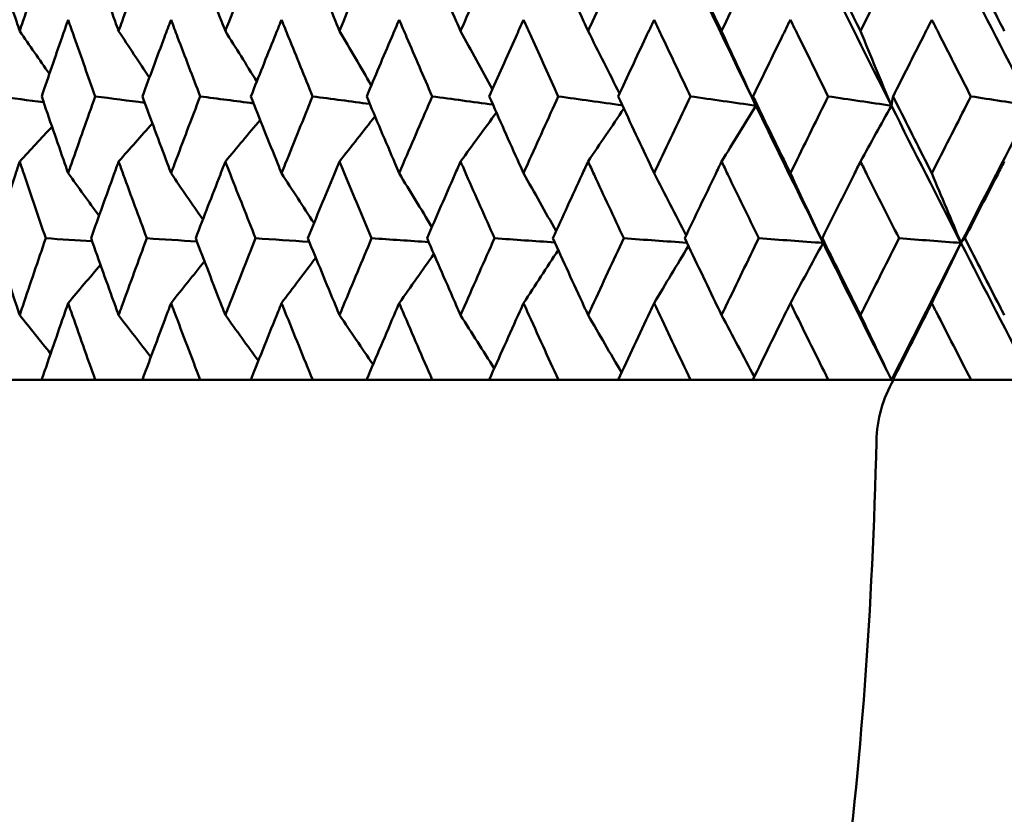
# Model space of a CAD drawing. Header units: millimetres. Extents: x 113 to 2969, y 62 to 2427.
# Tile 278 of 318: x 2033 to 2040, y 141 to 147. Entities that reach past the tile are written whole.
import ezdxf

# ---------------------------------------------------------------- set-up
doc = ezdxf.new("R2010")
doc.units = ezdxf.units.MM
doc.header["$LTSCALE"] = 12
doc.layers.add('Widoczne (ISO)', color=7, linetype='Continuous', lineweight=50)

msp = doc.modelspace()

# ---------------------------------------------------------------- linework, layer by layer
at = {"layer": 'Widoczne (ISO)'}
for p, q in [((2032.8846, 144.3297), (2032.5467, 144.3297)), ((2032.8846, 144.3297), (2033.3024, 144.3297)), ((2033.6689, 144.3297), (2033.3024, 144.3297)), ((2033.6689, 144.3297), (2034.1196, 144.3297)), ((2034.5132, 144.3297), (2034.1196, 144.3297)), ((2034.5132, 144.3297), (2034.9952, 144.3297)), ((2035.4143, 144.3297), (2034.9952, 144.3297)), ((2035.4143, 144.3297), (2035.9256, 144.3297)), ((2036.3687, 144.3297), (2035.9256, 144.3297)), ((2036.3687, 144.3297), (2036.9072, 144.3297)), ((2037.3724, 144.3297), (2036.9072, 144.3297)), ((2037.3724, 144.3297), (2037.9362, 144.3297)), ((2038.4216, 144.3297), (2037.9362, 144.3297)), ((2038.4216, 144.3297), (2039.0083, 144.3297)), ((2039.5001, 144.3297), (2039.0083, 144.3297)), ((2039.5122, 144.3297), (2039.5001, 144.3297)), ((2039.5122, 144.3297), (2040.1195, 144.3297)), ((2040.5916, 144.3297), (2040.1195, 144.3297))]:
    msp.add_line(p, q, dxfattribs=at)
msp.add_circle((2048.8943, 112.3297), 50, dxfattribs=at)
msp.add_arc((2040.383, 143.8297), 1, 150, 178.68544, dxfattribs=at)
for points, knots in [([(2032.5172, 147.6442), (2032.5738, 147.4702), (2032.6309, 147.2962), (2032.6971, 147.0969), (2032.7055, 147.0715), (2032.714, 147.0462)], [0.01556037, 0.01556037, 0.01556037, 0.01556037, 0.07555527, 0.07555527, 0.08428623, 0.08428623, 0.08428623, 0.08428623]), ([(2032.714, 147.0462), (2032.7224, 147.0715), (2032.7308, 147.0968), (2032.7974, 147.2961), (2032.8561, 147.4702), (2032.9154, 147.6442)], [0.06686277, 0.06686277, 0.06686277, 0.06686277, 0.07557848, 0.07557848, 0.13558897, 0.13558897, 0.13558897, 0.13558897]), ([(2033.2704, 147.6442), (2033.3319, 147.4702), (2033.394, 147.2962), (2033.4658, 147.0969), (2033.4749, 147.0715), (2033.484, 147.0462)], [0.01556037, 0.01556037, 0.01556037, 0.01556037, 0.07555527, 0.07555527, 0.08428623, 0.08428623, 0.08428623, 0.08428623]), ([(2033.484, 147.0462), (2033.4932, 147.0715), (2033.5023, 147.0968), (2033.5745, 147.2961), (2033.638, 147.4702), (2033.7021, 147.6442)], [0.06686277, 0.06686277, 0.06686277, 0.06686277, 0.07557848, 0.07557848, 0.13558897, 0.13558897, 0.13558897, 0.13558897]), ([(2034.0852, 147.6442), (2034.1514, 147.4702), (2034.2182, 147.2962), (2034.2953, 147.0969), (2034.3051, 147.0715), (2034.3149, 147.0462)], [0.01556037, 0.01556037, 0.01556037, 0.01556037, 0.07555527, 0.07555527, 0.08428623, 0.08428623, 0.08428623, 0.08428623]), ([(2034.3149, 147.0462), (2034.3247, 147.0715), (2034.3346, 147.0968), (2034.412, 147.2961), (2034.4802, 147.4702), (2034.5489, 147.6442)], [0.06686277, 0.06686277, 0.06686277, 0.06686277, 0.07557848, 0.07557848, 0.13558897, 0.13558897, 0.13558897, 0.13558897]), ([(2034.9584, 147.6442), (2035.0291, 147.4702), (2035.1003, 147.2962), (2035.1825, 147.0969), (2035.1929, 147.0715), (2035.2034, 147.0462)], [0.01556037, 0.01556037, 0.01556037, 0.01556037, 0.07555527, 0.07555527, 0.08428623, 0.08428623, 0.08428623, 0.08428623]), ([(2035.2034, 147.0462), (2035.2138, 147.0715), (2035.2243, 147.0968), (2035.3067, 147.2961), (2035.3792, 147.4702), (2035.4522, 147.6442)], [0.06686277, 0.06686277, 0.06686277, 0.06686277, 0.07557848, 0.07557848, 0.13558897, 0.13558897, 0.13558897, 0.13558897]), ([(2035.8867, 147.6442), (2035.9615, 147.4702), (2036.0369, 147.2962), (2036.1237, 147.0969), (2036.1348, 147.0715), (2036.1458, 147.0462)], [0.01556037, 0.01556037, 0.01556037, 0.01556037, 0.07555527, 0.07555527, 0.08428623, 0.08428623, 0.08428623, 0.08428623]), ([(2036.1458, 147.0462), (2036.1569, 147.0715), (2036.1679, 147.0968), (2036.2551, 147.2961), (2036.3316, 147.4702), (2036.4086, 147.6442)], [0.06686277, 0.06686277, 0.06686277, 0.06686277, 0.07557848, 0.07557848, 0.13558897, 0.13558897, 0.13558897, 0.13558897]), ([(2036.8663, 147.6442), (2036.945, 147.4702), (2037.0242, 147.2962), (2037.1154, 147.0969), (2037.127, 147.0715), (2037.1386, 147.0462)], [0.01556037, 0.01556037, 0.01556037, 0.01556037, 0.07555527, 0.07555527, 0.08428623, 0.08428623, 0.08428623, 0.08428623]), ([(2037.1386, 147.0462), (2037.1502, 147.0715), (2037.1618, 147.0968), (2037.2533, 147.2961), (2037.3336, 147.4702), (2037.4143, 147.6442)], [0.06686277, 0.06686277, 0.06686277, 0.06686277, 0.07557848, 0.07557848, 0.13558897, 0.13558897, 0.13558897, 0.13558897]), ([(2037.8933, 147.6442), (2037.9756, 147.4702), (2038.0583, 147.2962), (2038.1536, 147.0969), (2038.1657, 147.0715), (2038.1778, 147.0462)], [0.01556037, 0.01556037, 0.01556037, 0.01556037, 0.07555527, 0.07555527, 0.08428623, 0.08428623, 0.08428623, 0.08428623]), ([(2038.1778, 147.0462), (2038.1899, 147.0715), (2038.202, 147.0968), (2038.2974, 147.2961), (2038.3812, 147.4702), (2038.4653, 147.6442)], [0.06686277, 0.06686277, 0.06686277, 0.06686277, 0.07557848, 0.07557848, 0.13558897, 0.13558897, 0.13558897, 0.13558897]), ([(2038.9638, 147.6442), (2039.0493, 147.4702), (2039.1353, 147.2962), (2039.2341, 147.0969), (2039.2467, 147.0715), (2039.2592, 147.0462)], [0.01556037, 0.01556037, 0.01556037, 0.01556037, 0.07555527, 0.07555527, 0.08428623, 0.08428623, 0.08428623, 0.08428623]), ([(2039.2592, 147.0462), (2039.2718, 147.0715), (2039.2843, 147.0968), (2039.3834, 147.2961), (2039.4703, 147.4702), (2039.5574, 147.6442)], [0.06686277, 0.06686277, 0.06686277, 0.06686277, 0.07557848, 0.07557848, 0.13558897, 0.13558897, 0.13558897, 0.13558897]), ([(2040.0735, 147.6442), (2040.1619, 147.4702), (2040.2507, 147.2962), (2040.3528, 147.0969), (2040.3657, 147.0715), (2040.3787, 147.0462)], [0.01556037, 0.01556037, 0.01556037, 0.01556037, 0.07555527, 0.07555527, 0.08428623, 0.08428623, 0.08428623, 0.08428623]), ([(2033.0912, 147.135), (2033.0755, 147.0899), (2033.0598, 147.0448), (2032.9907, 146.8456), (2032.9377, 146.6915), (2032.8852, 146.5374)], [0.04598621, 0.04598621, 0.04598621, 0.04598621, 0.06155279, 0.06155279, 0.11473062, 0.11473062, 0.11473062, 0.11473062]), ([(2033.3018, 146.5374), (2033.2469, 146.6915), (2033.1925, 146.8456), (2033.1227, 147.0447), (2033.1069, 147.0899), (2033.0912, 147.135)], [0.00838421, 0.00838421, 0.00838421, 0.00838421, 0.06155515, 0.06155515, 0.07712864, 0.07712864, 0.07712864, 0.07712864]), ([(2033.8921, 147.135), (2033.8751, 147.0899), (2033.8582, 147.0448), (2033.7836, 146.8456), (2033.7263, 146.6915), (2033.6695, 146.5374)], [0.04598621, 0.04598621, 0.04598621, 0.04598621, 0.06155279, 0.06155279, 0.11473062, 0.11473062, 0.11473062, 0.11473062]), ([(2034.119, 146.5374), (2034.0599, 146.6915), (2034.0013, 146.8456), (2033.9261, 147.0447), (2033.9091, 147.0899), (2033.8921, 147.135)], [0.00838421, 0.00838421, 0.00838421, 0.00838421, 0.06155515, 0.06155515, 0.07712864, 0.07712864, 0.07712864, 0.07712864]), ([(2034.7522, 147.135), (2034.734, 147.0899), (2034.7159, 147.0448), (2034.6361, 146.8456), (2034.5748, 146.6915), (2034.5139, 146.5374)], [0.04598621, 0.04598621, 0.04598621, 0.04598621, 0.06155279, 0.06155279, 0.11473062, 0.11473062, 0.11473062, 0.11473062]), ([(2034.9945, 146.5374), (2034.9315, 146.6915), (2034.8689, 146.8456), (2034.7885, 147.0447), (2034.7703, 147.0899), (2034.7522, 147.135)], [0.00838421, 0.00838421, 0.00838421, 0.00838421, 0.06155515, 0.06155515, 0.07712864, 0.07712864, 0.07712864, 0.07712864]), ([(2035.6681, 147.135), (2035.6488, 147.0899), (2035.6296, 147.0448), (2035.5449, 146.8456), (2035.4798, 146.6915), (2035.415, 146.5374)], [0.04598621, 0.04598621, 0.04598621, 0.04598621, 0.06155279, 0.06155279, 0.11473062, 0.11473062, 0.11473062, 0.11473062]), ([(2035.9249, 146.5374), (2035.8582, 146.6915), (2035.7919, 146.8456), (2035.7066, 147.0447), (2035.6873, 147.0899), (2035.6681, 147.135)], [0.00838421, 0.00838421, 0.00838421, 0.00838421, 0.06155515, 0.06155515, 0.07712864, 0.07712864, 0.07712864, 0.07712864]), ([(2036.6362, 147.135), (2036.6159, 147.0899), (2036.5957, 147.0448), (2036.5064, 146.8456), (2036.4377, 146.6915), (2036.3694, 146.5374)], [0.04598621, 0.04598621, 0.04598621, 0.04598621, 0.06155279, 0.06155279, 0.11473062, 0.11473062, 0.11473062, 0.11473062]), ([(2036.9065, 146.5374), (2036.8363, 146.6915), (2036.7665, 146.8456), (2036.6768, 147.0447), (2036.6564, 147.0899), (2036.6362, 147.135)], [0.00838421, 0.00838421, 0.00838421, 0.00838421, 0.06155515, 0.06155515, 0.07712864, 0.07712864, 0.07712864, 0.07712864]), ([(2037.6526, 147.135), (2037.6314, 147.0899), (2037.6102, 147.0448), (2037.5168, 146.8456), (2037.4448, 146.6915), (2037.3732, 146.5374)], [0.04598621, 0.04598621, 0.04598621, 0.04598621, 0.06155279, 0.06155279, 0.11473062, 0.11473062, 0.11473062, 0.11473062]), ([(2037.9354, 146.5374), (2037.8621, 146.6915), (2037.7891, 146.8456), (2037.6951, 147.0447), (2037.6739, 147.0899), (2037.6526, 147.135)], [0.00838421, 0.00838421, 0.00838421, 0.00838421, 0.06155515, 0.06155515, 0.07712864, 0.07712864, 0.07712864, 0.07712864]), ([(2038.7135, 147.135), (2038.6914, 147.0899), (2038.6693, 147.0448), (2038.5721, 146.8456), (2038.4971, 146.6915), (2038.4224, 146.5374)], [0.04598621, 0.04598621, 0.04598621, 0.04598621, 0.06155279, 0.06155279, 0.11473062, 0.11473062, 0.11473062, 0.11473062]), ([(2039.0075, 146.5374), (2038.9313, 146.6915), (2038.8554, 146.8456), (2038.7577, 147.0447), (2038.7356, 147.0899), (2038.7135, 147.135)], [0.00838421, 0.00838421, 0.00838421, 0.00838421, 0.06155515, 0.06155515, 0.07712864, 0.07712864, 0.07712864, 0.07712864]), ([(2039.8145, 147.135), (2039.7916, 147.0899), (2039.7688, 147.0448), (2039.6681, 146.8456), (2039.5904, 146.6915), (2039.513, 146.5374)], [0.04598621, 0.04598621, 0.04598621, 0.04598621, 0.06155279, 0.06155279, 0.11473062, 0.11473062, 0.11473062, 0.11473062]), ([(2040.1186, 146.5374), (2040.0399, 146.6915), (2039.9614, 146.8456), (2039.8603, 147.0447), (2039.8374, 147.0899), (2039.8145, 147.135)], [0.00838421, 0.00838421, 0.00838421, 0.00838421, 0.06155515, 0.06155515, 0.07712864, 0.07712864, 0.07712864, 0.07712864]), ([(2032.8852, 146.5374), (2032.9447, 146.3623), (2033.0049, 146.1872), (2033.0742, 145.9876), (2033.0827, 145.9631), (2033.0912, 145.9386)], [0.01044349, 0.01044349, 0.01044349, 0.01044349, 0.07085106, 0.07085106, 0.07930241, 0.07930241, 0.07930241, 0.07930241]), ([(2033.0912, 145.9386), (2033.0997, 145.963), (2033.1082, 145.9875), (2033.1779, 146.1871), (2033.2396, 146.3623), (2033.3018, 146.5374)], [0.06241522, 0.06241522, 0.06241522, 0.06241522, 0.0708546, 0.0708546, 0.13127416, 0.13127416, 0.13127416, 0.13127416]), ([(2033.6695, 146.5374), (2033.7339, 146.3623), (2033.7989, 146.1872), (2033.8737, 145.9876), (2033.8829, 145.9631), (2033.8921, 145.9386)], [0.01044349, 0.01044349, 0.01044349, 0.01044349, 0.07085106, 0.07085106, 0.07930241, 0.07930241, 0.07930241, 0.07930241]), ([(2033.8921, 145.9386), (2033.9013, 145.963), (2033.9105, 145.9875), (2033.9856, 146.1871), (2034.052, 146.3623), (2034.119, 146.5374)], [0.06241522, 0.06241522, 0.06241522, 0.06241522, 0.0708546, 0.0708546, 0.13127416, 0.13127416, 0.13127416, 0.13127416]), ([(2034.5139, 146.5374), (2034.5829, 146.3623), (2034.6525, 146.1872), (2034.7325, 145.9876), (2034.7423, 145.9631), (2034.7522, 145.9386)], [0.01044349, 0.01044349, 0.01044349, 0.01044349, 0.07085106, 0.07085106, 0.07930241, 0.07930241, 0.07930241, 0.07930241]), ([(2034.7522, 145.9386), (2034.762, 145.963), (2034.7718, 145.9875), (2034.8521, 146.1871), (2034.9231, 146.3623), (2034.9945, 146.5374)], [0.06241522, 0.06241522, 0.06241522, 0.06241522, 0.0708546, 0.0708546, 0.13127416, 0.13127416, 0.13127416, 0.13127416]), ([(2035.415, 146.5374), (2035.4884, 146.3623), (2035.5624, 146.1872), (2035.6472, 145.9876), (2035.6576, 145.9631), (2035.6681, 145.9386)], [0.01044349, 0.01044349, 0.01044349, 0.01044349, 0.07085106, 0.07085106, 0.07930241, 0.07930241, 0.07930241, 0.07930241]), ([(2035.6681, 145.9386), (2035.6785, 145.963), (2035.6889, 145.9875), (2035.7741, 146.1871), (2035.8493, 146.3623), (2035.9249, 146.5374)], [0.06241522, 0.06241522, 0.06241522, 0.06241522, 0.0708546, 0.0708546, 0.13127416, 0.13127416, 0.13127416, 0.13127416]), ([(2036.3694, 146.5374), (2036.4468, 146.3623), (2036.5248, 146.1872), (2036.6142, 145.9876), (2036.6252, 145.9631), (2036.6362, 145.9386)], [0.01044349, 0.01044349, 0.01044349, 0.01044349, 0.07085106, 0.07085106, 0.07930241, 0.07930241, 0.07930241, 0.07930241]), ([(2036.6362, 145.9386), (2036.6471, 145.963), (2036.6581, 145.9875), (2036.7478, 146.1871), (2036.827, 146.3623), (2036.9065, 146.5374)], [0.06241522, 0.06241522, 0.06241522, 0.06241522, 0.0708546, 0.0708546, 0.13127416, 0.13127416, 0.13127416, 0.13127416]), ([(2037.3732, 146.5374), (2037.4544, 146.3623), (2037.536, 146.1872), (2037.6296, 145.9876), (2037.6411, 145.9631), (2037.6526, 145.9386)], [0.01044349, 0.01044349, 0.01044349, 0.01044349, 0.07085106, 0.07085106, 0.07930241, 0.07930241, 0.07930241, 0.07930241]), ([(2037.6526, 145.9386), (2037.6641, 145.963), (2037.6756, 145.9875), (2037.7695, 146.1871), (2037.8522, 146.3623), (2037.9354, 146.5374)], [0.06241522, 0.06241522, 0.06241522, 0.06241522, 0.0708546, 0.0708546, 0.13127416, 0.13127416, 0.13127416, 0.13127416]), ([(2038.4224, 146.5374), (2038.507, 146.3623), (2038.5921, 146.1872), (2038.6895, 145.9876), (2038.7015, 145.9631), (2038.7135, 145.9386)], [0.01044349, 0.01044349, 0.01044349, 0.01044349, 0.07085106, 0.07085106, 0.07930241, 0.07930241, 0.07930241, 0.07930241]), ([(2038.7135, 145.9386), (2038.7254, 145.963), (2038.7374, 145.9875), (2038.8351, 146.1871), (2038.9211, 146.3623), (2039.0075, 146.5374)], [0.06241522, 0.06241522, 0.06241522, 0.06241522, 0.0708546, 0.0708546, 0.13127416, 0.13127416, 0.13127416, 0.13127416]), ([(2039.513, 146.5374), (2039.6007, 146.3623), (2039.6888, 146.1872), (2039.7897, 145.9876), (2039.8021, 145.9631), (2039.8145, 145.9386)], [0.01044349, 0.01044349, 0.01044349, 0.01044349, 0.07085106, 0.07085106, 0.07930241, 0.07930241, 0.07930241, 0.07930241]), ([(2039.8145, 145.9386), (2039.8269, 145.963), (2039.8393, 145.9875), (2039.9404, 146.1871), (2040.0294, 146.3623), (2040.1186, 146.5374)], [0.06241522, 0.06241522, 0.06241522, 0.06241522, 0.0708546, 0.0708546, 0.13127416, 0.13127416, 0.13127416, 0.13127416]), ([(2032.714, 146.0305), (2032.7028, 145.9971), (2032.6916, 145.9636), (2032.6252, 145.7642), (2032.5704, 145.5982), (2032.5161, 145.4323)], [0.04993807, 0.04993807, 0.04993807, 0.04993807, 0.0614821, 0.0614821, 0.11877783, 0.11877783, 0.11877783, 0.11877783]), ([(2032.9165, 145.4323), (2032.8597, 145.5982), (2032.8034, 145.7642), (2032.7364, 145.9636), (2032.7252, 145.9971), (2032.714, 146.0305)], [0.00418374, 0.00418374, 0.00418374, 0.00418374, 0.06147247, 0.06147247, 0.07302352, 0.07302352, 0.07302352, 0.07302352]), ([(2033.484, 146.0305), (2033.4719, 145.9971), (2033.4598, 145.9636), (2033.3877, 145.7642), (2033.3282, 145.5982), (2033.2692, 145.4323)], [0.04993807, 0.04993807, 0.04993807, 0.04993807, 0.0614821, 0.0614821, 0.11877783, 0.11877783, 0.11877783, 0.11877783]), ([(2033.7034, 145.4323), (2033.6419, 145.5982), (2033.5809, 145.7642), (2033.5083, 145.9636), (2033.4962, 145.9971), (2033.484, 146.0305)], [0.00418374, 0.00418374, 0.00418374, 0.00418374, 0.06147247, 0.06147247, 0.07302352, 0.07302352, 0.07302352, 0.07302352]), ([(2034.3149, 146.0305), (2034.3019, 145.9971), (2034.2889, 145.9636), (2034.2114, 145.7642), (2034.1474, 145.5982), (2034.0839, 145.4323)], [0.04993807, 0.04993807, 0.04993807, 0.04993807, 0.0614821, 0.0614821, 0.11877783, 0.11877783, 0.11877783, 0.11877783]), ([(2034.5502, 145.4323), (2034.4843, 145.5982), (2034.419, 145.7642), (2034.341, 145.9636), (2034.328, 145.9971), (2034.3149, 146.0305)], [0.00418374, 0.00418374, 0.00418374, 0.00418374, 0.06147247, 0.06147247, 0.07302352, 0.07302352, 0.07302352, 0.07302352]), ([(2035.2034, 146.0305), (2035.1895, 145.9971), (2035.1756, 145.9636), (2035.0931, 145.7642), (2035.0249, 145.5982), (2034.9571, 145.4323)], [0.04993807, 0.04993807, 0.04993807, 0.04993807, 0.0614821, 0.0614821, 0.11877783, 0.11877783, 0.11877783, 0.11877783]), ([(2035.4536, 145.4323), (2035.3836, 145.5982), (2035.3141, 145.7642), (2035.2312, 145.9636), (2035.2173, 145.9971), (2035.2034, 146.0305)], [0.00418374, 0.00418374, 0.00418374, 0.00418374, 0.06147247, 0.06147247, 0.07302352, 0.07302352, 0.07302352, 0.07302352]), ([(2036.1458, 146.0305), (2036.1312, 145.9971), (2036.1165, 145.9636), (2036.0293, 145.7642), (2035.9571, 145.5982), (2035.8853, 145.4323)], [0.04993807, 0.04993807, 0.04993807, 0.04993807, 0.0614821, 0.0614821, 0.11877783, 0.11877783, 0.11877783, 0.11877783]), ([(2036.4101, 145.4323), (2036.3363, 145.5982), (2036.2629, 145.7642), (2036.1752, 145.9636), (2036.1605, 145.9971), (2036.1458, 146.0305)], [0.00418374, 0.00418374, 0.00418374, 0.00418374, 0.06147247, 0.06147247, 0.07302352, 0.07302352, 0.07302352, 0.07302352]), ([(2037.1386, 146.0305), (2037.1232, 145.9971), (2037.1078, 145.9636), (2037.0162, 145.7642), (2036.9403, 145.5982), (2036.8648, 145.4323)], [0.04993807, 0.04993807, 0.04993807, 0.04993807, 0.0614821, 0.0614821, 0.11877783, 0.11877783, 0.11877783, 0.11877783]), ([(2037.4158, 145.4323), (2037.3384, 145.5982), (2037.2615, 145.7642), (2037.1694, 145.9636), (2037.154, 145.9971), (2037.1386, 146.0305)], [0.00418374, 0.00418374, 0.00418374, 0.00418374, 0.06147247, 0.06147247, 0.07302352, 0.07302352, 0.07302352, 0.07302352]), ([(2038.1778, 146.0305), (2038.1617, 145.9971), (2038.1456, 145.9636), (2038.05, 145.7642), (2037.9707, 145.5982), (2037.8918, 145.4323)], [0.04993807, 0.04993807, 0.04993807, 0.04993807, 0.0614821, 0.0614821, 0.11877783, 0.11877783, 0.11877783, 0.11877783]), ([(2038.4669, 145.4323), (2038.3862, 145.5982), (2038.306, 145.7642), (2038.2099, 145.9636), (2038.1939, 145.9971), (2038.1778, 146.0305)], [0.00418374, 0.00418374, 0.00418374, 0.00418374, 0.06147247, 0.06147247, 0.07302352, 0.07302352, 0.07302352, 0.07302352]), ([(2039.2592, 146.0305), (2039.2426, 145.9971), (2039.2259, 145.9636), (2039.1266, 145.7642), (2039.0442, 145.5982), (2038.9622, 145.4323)], [0.04993807, 0.04993807, 0.04993807, 0.04993807, 0.0614821, 0.0614821, 0.11877783, 0.11877783, 0.11877783, 0.11877783]), ([(2039.5591, 145.4323), (2039.4755, 145.5982), (2039.3923, 145.7642), (2039.2926, 145.9636), (2039.2759, 145.9971), (2039.2592, 146.0305)], [0.00418374, 0.00418374, 0.00418374, 0.00418374, 0.06147247, 0.06147247, 0.07302352, 0.07302352, 0.07302352, 0.07302352]), ([(2040.3787, 146.0305), (2040.3615, 145.9971), (2040.3443, 145.9636), (2040.2417, 145.7642), (2040.1566, 145.5982), (2040.0718, 145.4323)], [0.04993807, 0.04993807, 0.04993807, 0.04993807, 0.0614821, 0.0614821, 0.11877783, 0.11877783, 0.11877783, 0.11877783]), ([(2032.5161, 145.4323), (2032.5737, 145.256), (2032.6318, 145.0798), (2032.6984, 144.8804), (2032.7062, 144.8571), (2032.714, 144.8339)], [0.00523804, 0.00523804, 0.00523804, 0.00523804, 0.06606705, 0.06606705, 0.07409033, 0.07409033, 0.07409033, 0.07409033]), ([(2032.714, 144.8339), (2032.7217, 144.8571), (2032.7295, 144.8803), (2032.7965, 145.0797), (2032.8562, 145.256), (2032.9165, 145.4323)], [0.05804162, 0.05804162, 0.05804162, 0.05804162, 0.06605559, 0.06605559, 0.12689392, 0.12689392, 0.12689392, 0.12689392]), ([(2033.2692, 145.4323), (2033.3318, 145.256), (2033.3949, 145.0798), (2033.4672, 144.8804), (2033.4756, 144.8571), (2033.484, 144.8339)], [0.00523804, 0.00523804, 0.00523804, 0.00523804, 0.06606705, 0.06606705, 0.07409033, 0.07409033, 0.07409033, 0.07409033]), ([(2033.484, 144.8339), (2033.4925, 144.8571), (2033.5009, 144.8803), (2033.5735, 145.0797), (2033.6382, 145.256), (2033.7034, 145.4323)], [0.05804162, 0.05804162, 0.05804162, 0.05804162, 0.06605559, 0.06605559, 0.12689392, 0.12689392, 0.12689392, 0.12689392]), ([(2034.0839, 145.4323), (2034.1513, 145.256), (2034.2192, 145.0798), (2034.2968, 144.8804), (2034.3059, 144.8571), (2034.3149, 144.8339)], [0.00523804, 0.00523804, 0.00523804, 0.00523804, 0.06606705, 0.06606705, 0.07409033, 0.07409033, 0.07409033, 0.07409033]), ([(2034.3149, 144.8339), (2034.324, 144.8571), (2034.333, 144.8803), (2034.411, 145.0797), (2034.4803, 145.256), (2034.5502, 145.4323)], [0.05804162, 0.05804162, 0.05804162, 0.05804162, 0.06605559, 0.06605559, 0.12689392, 0.12689392, 0.12689392, 0.12689392]), ([(2034.9571, 145.4323), (2035.029, 145.256), (2035.1014, 145.0798), (2035.1841, 144.8804), (2035.1937, 144.8571), (2035.2034, 144.8339)], [0.00523804, 0.00523804, 0.00523804, 0.00523804, 0.06606705, 0.06606705, 0.07409033, 0.07409033, 0.07409033, 0.07409033]), ([(2035.2034, 144.8339), (2035.213, 144.8571), (2035.2227, 144.8803), (2035.3056, 145.0797), (2035.3794, 145.256), (2035.4536, 145.4323)], [0.05804162, 0.05804162, 0.05804162, 0.05804162, 0.06605559, 0.06605559, 0.12689392, 0.12689392, 0.12689392, 0.12689392]), ([(2035.8853, 145.4323), (2035.9614, 145.256), (2036.0381, 145.0798), (2036.1254, 144.8804), (2036.1356, 144.8571), (2036.1458, 144.8339)], [0.00523804, 0.00523804, 0.00523804, 0.00523804, 0.06606705, 0.06606705, 0.07409033, 0.07409033, 0.07409033, 0.07409033]), ([(2036.1458, 144.8339), (2036.156, 144.8571), (2036.1662, 144.8803), (2036.2539, 145.0797), (2036.3318, 145.256), (2036.4101, 145.4323)], [0.05804162, 0.05804162, 0.05804162, 0.05804162, 0.06605559, 0.06605559, 0.12689392, 0.12689392, 0.12689392, 0.12689392]), ([(2036.8648, 145.4323), (2036.9449, 145.256), (2037.0254, 145.0798), (2037.1172, 144.8804), (2037.1279, 144.8571), (2037.1386, 144.8339)], [0.00523804, 0.00523804, 0.00523804, 0.00523804, 0.06606705, 0.06606705, 0.07409033, 0.07409033, 0.07409033, 0.07409033]), ([(2037.1386, 144.8339), (2037.1493, 144.8571), (2037.16, 144.8803), (2037.252, 145.0797), (2037.3337, 145.256), (2037.4158, 145.4323)], [0.05804162, 0.05804162, 0.05804162, 0.05804162, 0.06605559, 0.06605559, 0.12689392, 0.12689392, 0.12689392, 0.12689392]), ([(2037.8918, 145.4323), (2037.9755, 145.256), (2038.0596, 145.0798), (2038.1554, 144.8804), (2038.1666, 144.8571), (2038.1778, 144.8339)], [0.00523804, 0.00523804, 0.00523804, 0.00523804, 0.06606705, 0.06606705, 0.07409033, 0.07409033, 0.07409033, 0.07409033]), ([(2038.1778, 144.8339), (2038.1889, 144.8571), (2038.2001, 144.8803), (2038.2961, 145.0797), (2038.3813, 145.256), (2038.4669, 145.4323)], [0.05804162, 0.05804162, 0.05804162, 0.05804162, 0.06605559, 0.06605559, 0.12689392, 0.12689392, 0.12689392, 0.12689392]), ([(2038.9622, 145.4323), (2039.0492, 145.256), (2039.1366, 145.0798), (2039.236, 144.8804), (2039.2476, 144.8571), (2039.2592, 144.8339)], [0.00523804, 0.00523804, 0.00523804, 0.00523804, 0.06606705, 0.06606705, 0.07409033, 0.07409033, 0.07409033, 0.07409033]), ([(2039.2592, 144.8339), (2039.2708, 144.8571), (2039.2824, 144.8803), (2039.3821, 145.0797), (2039.4704, 145.256), (2039.5591, 145.4323)], [0.05804162, 0.05804162, 0.05804162, 0.05804162, 0.06605559, 0.06605559, 0.12689392, 0.12689392, 0.12689392, 0.12689392]), ([(2040.0718, 145.4323), (2040.1618, 145.256), (2040.2521, 145.0798), (2040.3548, 144.8804), (2040.3667, 144.8571), (2040.3787, 144.8339)], [0.00523804, 0.00523804, 0.00523804, 0.00523804, 0.06606705, 0.06606705, 0.07409033, 0.07409033, 0.07409033, 0.07409033]), ([(2033.0912, 144.9273), (2033.0837, 144.9057), (2033.0762, 144.8842), (2033.0067, 144.685), (2032.9454, 144.5073), (2032.8846, 144.3297)], [0.05393723, 0.05393723, 0.05393723, 0.05393723, 0.06137399, 0.06137399, 0.12273355, 0.12273355, 0.12273355, 0.12273355]), ([(2033.3024, 144.3297), (2033.2389, 144.5073), (2033.1761, 144.6849), (2033.1063, 144.8842), (2033.0987, 144.9057), (2033.0912, 144.9273)], [0, 0, 0, 0, 0.06135239, 0.06135239, 0.06879633, 0.06879633, 0.06879633, 0.06879633]), ([(2033.8921, 144.9273), (2033.884, 144.9057), (2033.8759, 144.8842), (2033.8009, 144.685), (2033.7346, 144.5073), (2033.6689, 144.3297)], [0.05393723, 0.05393723, 0.05393723, 0.05393723, 0.06137399, 0.06137399, 0.12273355, 0.12273355, 0.12273355, 0.12273355]), ([(2034.1196, 144.3297), (2034.0513, 144.5073), (2033.9836, 144.6849), (2033.9083, 144.8842), (2033.9002, 144.9057), (2033.8921, 144.9273)], [0, 0, 0, 0, 0.06135239, 0.06135239, 0.06879633, 0.06879633, 0.06879633, 0.06879633]), ([(2034.7522, 144.9273), (2034.7435, 144.9057), (2034.7348, 144.8842), (2034.6547, 144.685), (2034.5837, 144.5073), (2034.5132, 144.3297)], [0.05393723, 0.05393723, 0.05393723, 0.05393723, 0.06137399, 0.06137399, 0.12273355, 0.12273355, 0.12273355, 0.12273355]), ([(2034.9952, 144.3297), (2034.9223, 144.5073), (2034.85, 144.6849), (2034.7696, 144.8842), (2034.7609, 144.9057), (2034.7522, 144.9273)], [0, 0, 0, 0, 0.06135239, 0.06135239, 0.06879633, 0.06879633, 0.06879633, 0.06879633]), ([(2035.6681, 144.9273), (2035.6589, 144.9057), (2035.6497, 144.8842), (2035.5646, 144.685), (2035.4892, 144.5073), (2035.4143, 144.3297)], [0.05393723, 0.05393723, 0.05393723, 0.05393723, 0.06137399, 0.06137399, 0.12273355, 0.12273355, 0.12273355, 0.12273355]), ([(2035.9256, 144.3297), (2035.8485, 144.5073), (2035.7718, 144.6849), (2035.6865, 144.8842), (2035.6773, 144.9057), (2035.6681, 144.9273)], [0, 0, 0, 0, 0.06135239, 0.06135239, 0.06879633, 0.06879633, 0.06879633, 0.06879633]), ([(2036.6362, 144.9273), (2036.6265, 144.9057), (2036.6168, 144.8842), (2036.5272, 144.685), (2036.4477, 144.5073), (2036.3687, 144.3297)], [0.05393723, 0.05393723, 0.05393723, 0.05393723, 0.06137399, 0.06137399, 0.12273355, 0.12273355, 0.12273355, 0.12273355]), ([(2036.9072, 144.3297), (2036.8261, 144.5073), (2036.7455, 144.6849), (2036.6556, 144.8842), (2036.6459, 144.9057), (2036.6362, 144.9273)], [0, 0, 0, 0, 0.06135239, 0.06135239, 0.06879633, 0.06879633, 0.06879633, 0.06879633]), ([(2037.6526, 144.9273), (2037.6425, 144.9057), (2037.6323, 144.8842), (2037.5385, 144.685), (2037.4553, 144.5073), (2037.3724, 144.3297)], [0.05393723, 0.05393723, 0.05393723, 0.05393723, 0.06137399, 0.06137399, 0.12273355, 0.12273355, 0.12273355, 0.12273355]), ([(2037.9362, 144.3297), (2037.8514, 144.5073), (2037.767, 144.6849), (2037.673, 144.8842), (2037.6628, 144.9057), (2037.6526, 144.9273)], [0, 0, 0, 0, 0.06135239, 0.06135239, 0.06879633, 0.06879633, 0.06879633, 0.06879633]), ([(2038.7135, 144.9273), (2038.7029, 144.9057), (2038.6924, 144.8842), (2038.5947, 144.685), (2038.508, 144.5073), (2038.4216, 144.3297)], [0.05393723, 0.05393723, 0.05393723, 0.05393723, 0.06137399, 0.06137399, 0.12273355, 0.12273355, 0.12273355, 0.12273355]), ([(2039.0083, 144.3297), (2038.9202, 144.5073), (2038.8325, 144.6849), (2038.7346, 144.8842), (2038.7241, 144.9057), (2038.7135, 144.9273)], [0, 0, 0, 0, 0.06135239, 0.06135239, 0.06879633, 0.06879633, 0.06879633, 0.06879633]), ([(2039.8145, 144.9273), (2039.8036, 144.9057), (2039.7926, 144.8842), (2039.6915, 144.685), (2039.6017, 144.5073), (2039.5122, 144.3297)], [0.05393723, 0.05393723, 0.05393723, 0.05393723, 0.06137399, 0.06137399, 0.12273355, 0.12273355, 0.12273355, 0.12273355]), ([(2040.1195, 144.3297), (2040.0284, 144.5073), (2039.9377, 144.6849), (2039.8364, 144.8842), (2039.8254, 144.9057), (2039.8145, 144.9273)], [0, 0, 0, 0, 0.06135239, 0.06135239, 0.06879633, 0.06879633, 0.06879633, 0.06879633]), ([(2034.367, 130.0113), (2035.0059, 130.5515), (2035.5839, 131.1682), (2036.6181, 132.5546), (2037.0743, 133.3243), (2037.8649, 135.0168), (2038.1993, 135.9395), (2038.7463, 137.9381), (2038.959, 139.0139), (2039.2625, 141.3185), (2039.3533, 142.5473), (2039.3833, 143.8526)], [1, 1, 1, 1, 1.1906229, 1.1906229, 1.3812459, 1.3812459, 1.5718688, 1.5718688, 1.7624917, 1.7624917, 1.9531146, 1.9531146, 1.9531146, 1.9531146])]:
    msp.add_open_spline(points, degree=3, knots=knots, dxfattribs=at)
for points in [[(2038.4452, 146.4646), (2038.2725, 146.8213), (2038.1016, 147.178), (2037.9325, 147.5347)], [(2039.4996, 146.4646), (2039.3204, 146.8213), (2039.1428, 147.178), (2038.9669, 147.5347)], [(2040.5912, 146.4646), (2040.4062, 146.8213), (2040.2226, 147.178), (2040.0405, 147.5347)], [(2032.714, 147.0462), (2032.7908, 146.9348), (2032.8679, 146.8236), (2032.9451, 146.7125)], [(2033.484, 147.0462), (2033.5637, 146.9251), (2033.6435, 146.8041), (2033.7234, 146.6833)], [(2034.3149, 147.0462), (2034.3964, 146.9152), (2034.4781, 146.7843), (2034.5599, 146.6537)], [(2035.2034, 147.0462), (2035.2858, 146.9051), (2035.3684, 146.7641), (2035.4512, 146.6235)], [(2036.1458, 147.0462), (2036.2282, 146.8946), (2036.3109, 146.7433), (2036.3937, 146.5923)], [(2037.1386, 147.0462), (2037.22, 146.8838), (2037.3017, 146.7217), (2037.3836, 146.5599)], [(2038.1778, 147.0462), (2038.2666, 146.8519), (2038.3557, 146.658), (2038.4452, 146.4646)], [(2039.2592, 147.0462), (2039.3391, 146.8519), (2039.4192, 146.658), (2039.4996, 146.4646)], [(2032.9006, 146.4922), (2032.7824, 146.5073), (2032.6643, 146.5224), (2032.5461, 146.5374)], [(2033.6878, 146.4878), (2033.5591, 146.5044), (2033.4305, 146.5209), (2033.3018, 146.5374)], [(2034.5353, 146.4832), (2034.3965, 146.5013), (2034.2578, 146.5194), (2034.119, 146.5374)], [(2035.4398, 146.4785), (2035.2914, 146.4981), (2035.1429, 146.5178), (2034.9945, 146.5374)], [(2036.3977, 146.4735), (2036.2401, 146.4948), (2036.0825, 146.5161), (2035.9249, 146.5374)], [(2037.4053, 146.4683), (2037.239, 146.4913), (2037.0727, 146.5144), (2036.9065, 146.5374)], [(2038.4452, 146.4646), (2038.2752, 146.4889), (2038.1053, 146.5131), (2037.9354, 146.5374)], [(2038.4452, 146.4646), (2038.4376, 146.4889), (2038.43, 146.5131), (2038.4224, 146.5374)], [(2039.4996, 146.4646), (2039.3356, 146.4889), (2039.1715, 146.5131), (2039.0075, 146.5374)], [(2039.4996, 146.4646), (2039.5041, 146.4889), (2039.5085, 146.5131), (2039.513, 146.5374)], [(2040.5912, 146.4646), (2040.4337, 146.4889), (2040.2762, 146.5131), (2040.1186, 146.5374)], [(2036.1458, 146.0305), (2036.2388, 146.1578), (2036.3319, 146.2848), (2036.4251, 146.4117)], [(2037.1386, 146.0305), (2037.2313, 146.1681), (2037.3242, 146.3055), (2037.4171, 146.4427)], [(2038.1778, 146.0305), (2038.2668, 146.1754), (2038.3559, 146.3201), (2038.4452, 146.4646)], [(2038.9679, 145.3959), (2038.7919, 145.752), (2038.6177, 146.1083), (2038.4452, 146.4646)], [(2039.2592, 146.0305), (2039.3393, 146.1754), (2039.4194, 146.3201), (2039.4996, 146.4646)], [(2040.0414, 145.3959), (2039.8592, 145.752), (2039.6786, 146.1083), (2039.4996, 146.4646)], [(2040.0414, 145.3959), (2040.2234, 145.752), (2040.4067, 146.1083), (2040.5912, 146.4646)], [(2033.484, 146.0305), (2033.5716, 146.1297), (2033.6593, 146.2287), (2033.747, 146.3276)], [(2034.3149, 146.0305), (2034.4053, 146.1386), (2034.4957, 146.2466), (2034.5862, 146.3544)], [(2035.2034, 146.0305), (2035.2955, 146.148), (2035.3878, 146.2653), (2035.4802, 146.3824)], [(2032.714, 146.0305), (2032.7978, 146.1209), (2032.8818, 146.2113), (2032.9658, 146.3015)], [(2033.0912, 145.9386), (2033.1712, 145.828), (2033.2514, 145.7177), (2033.3317, 145.6075)], [(2033.8921, 145.9386), (2033.9746, 145.8185), (2034.0573, 145.6986), (2034.1401, 145.5789)], [(2034.7522, 145.9386), (2034.8363, 145.8087), (2034.9206, 145.679), (2035.0051, 145.5496)], [(2035.6681, 145.9386), (2035.7529, 145.7986), (2035.8378, 145.6589), (2035.923, 145.5195)], [(2036.6362, 145.9386), (2036.7206, 145.7881), (2036.8053, 145.638), (2036.8902, 145.4881)], [(2037.6526, 145.9386), (2037.7358, 145.7771), (2037.8191, 145.616), (2037.9027, 145.4552)], [(2038.7135, 145.9386), (2038.798, 145.7572), (2038.8828, 145.5764), (2038.9679, 145.3959)], [(2039.8145, 145.9386), (2039.8899, 145.7572), (2039.9655, 145.5764), (2040.0414, 145.3959)], [(2033.2774, 145.4092), (2033.1571, 145.4169), (2033.0368, 145.4246), (2032.9165, 145.4323)], [(2034.0935, 145.4071), (2033.9635, 145.4155), (2033.8334, 145.4239), (2033.7034, 145.4323)], [(2034.9682, 145.4049), (2034.8289, 145.414), (2034.6895, 145.4232), (2034.5502, 145.4323)], [(2035.8981, 145.4026), (2035.7499, 145.4125), (2035.6018, 145.4224), (2035.4536, 145.4323)], [(2036.8793, 145.4002), (2036.7229, 145.4109), (2036.5665, 145.4216), (2036.4101, 145.4323)], [(2037.9082, 145.3977), (2037.7441, 145.4092), (2037.58, 145.4208), (2037.4158, 145.4323)], [(2038.9679, 145.3959), (2038.8009, 145.408), (2038.6339, 145.4202), (2038.4669, 145.4323)], [(2038.9679, 145.3959), (2038.966, 145.408), (2038.9641, 145.4202), (2038.9622, 145.4323)], [(2040.0414, 145.3959), (2039.8806, 145.408), (2039.7199, 145.4202), (2039.5591, 145.4323)], [(2040.0414, 145.3959), (2040.0515, 145.408), (2040.0617, 145.4202), (2040.0718, 145.4323)], [(2036.6362, 144.9273), (2036.7261, 145.0653), (2036.8162, 145.2032), (2036.9064, 145.3408)], [(2037.6526, 144.9273), (2037.7416, 145.0762), (2037.8307, 145.2248), (2037.9199, 145.3732)], [(2038.7135, 144.9273), (2038.7982, 145.0838), (2038.883, 145.24), (2038.9679, 145.3959)], [(2039.5001, 144.3297), (2039.321, 144.6849), (2039.1436, 145.0403), (2038.9679, 145.3959)], [(2039.5001, 144.3297), (2039.6792, 144.6849), (2039.8596, 145.0403), (2040.0414, 145.3959)], [(2039.8145, 144.9273), (2039.89, 145.0838), (2039.9657, 145.24), (2040.0414, 145.3959)], [(2040.5916, 144.3297), (2040.4067, 144.6849), (2040.2233, 145.0403), (2040.0414, 145.3959)], [(2033.8921, 144.9273), (2033.9788, 145.0361), (2034.0656, 145.1447), (2034.1526, 145.2532)], [(2034.7522, 144.9273), (2034.841, 145.0454), (2034.9299, 145.1634), (2035.0188, 145.2812)], [(2035.6681, 144.9273), (2035.758, 145.0551), (2035.8479, 145.1828), (2035.938, 145.3103)], [(2033.0912, 144.9273), (2033.175, 145.027), (2033.2588, 145.1266), (2033.3427, 145.2261)], [(2032.714, 144.8339), (2032.794, 144.7336), (2032.8742, 144.6334), (2032.9546, 144.5334)], [(2033.484, 144.8339), (2033.5673, 144.7244), (2033.6507, 144.615), (2033.7343, 144.5059)], [(2034.3149, 144.8339), (2034.4005, 144.715), (2034.4862, 144.5962), (2034.5721, 144.4777)], [(2035.2034, 144.8339), (2035.2903, 144.7052), (2035.3773, 144.5768), (2035.4646, 144.4486)], [(2036.1458, 144.8339), (2036.2331, 144.6951), (2036.3206, 144.5567), (2036.4082, 144.4185)], [(2037.1386, 144.8339), (2037.2252, 144.6845), (2037.312, 144.5355), (2037.3991, 144.3868)], [(2038.1778, 144.8339), (2038.2627, 144.6733), (2038.3478, 144.5131), (2038.4331, 144.3533)], [(2039.2592, 144.8339), (2039.3393, 144.6654), (2039.4196, 144.4973), (2039.5001, 144.3297)]]:
    msp.add_open_spline(points, degree=3, dxfattribs=at)

doc.saveas('drawing.dxf')
